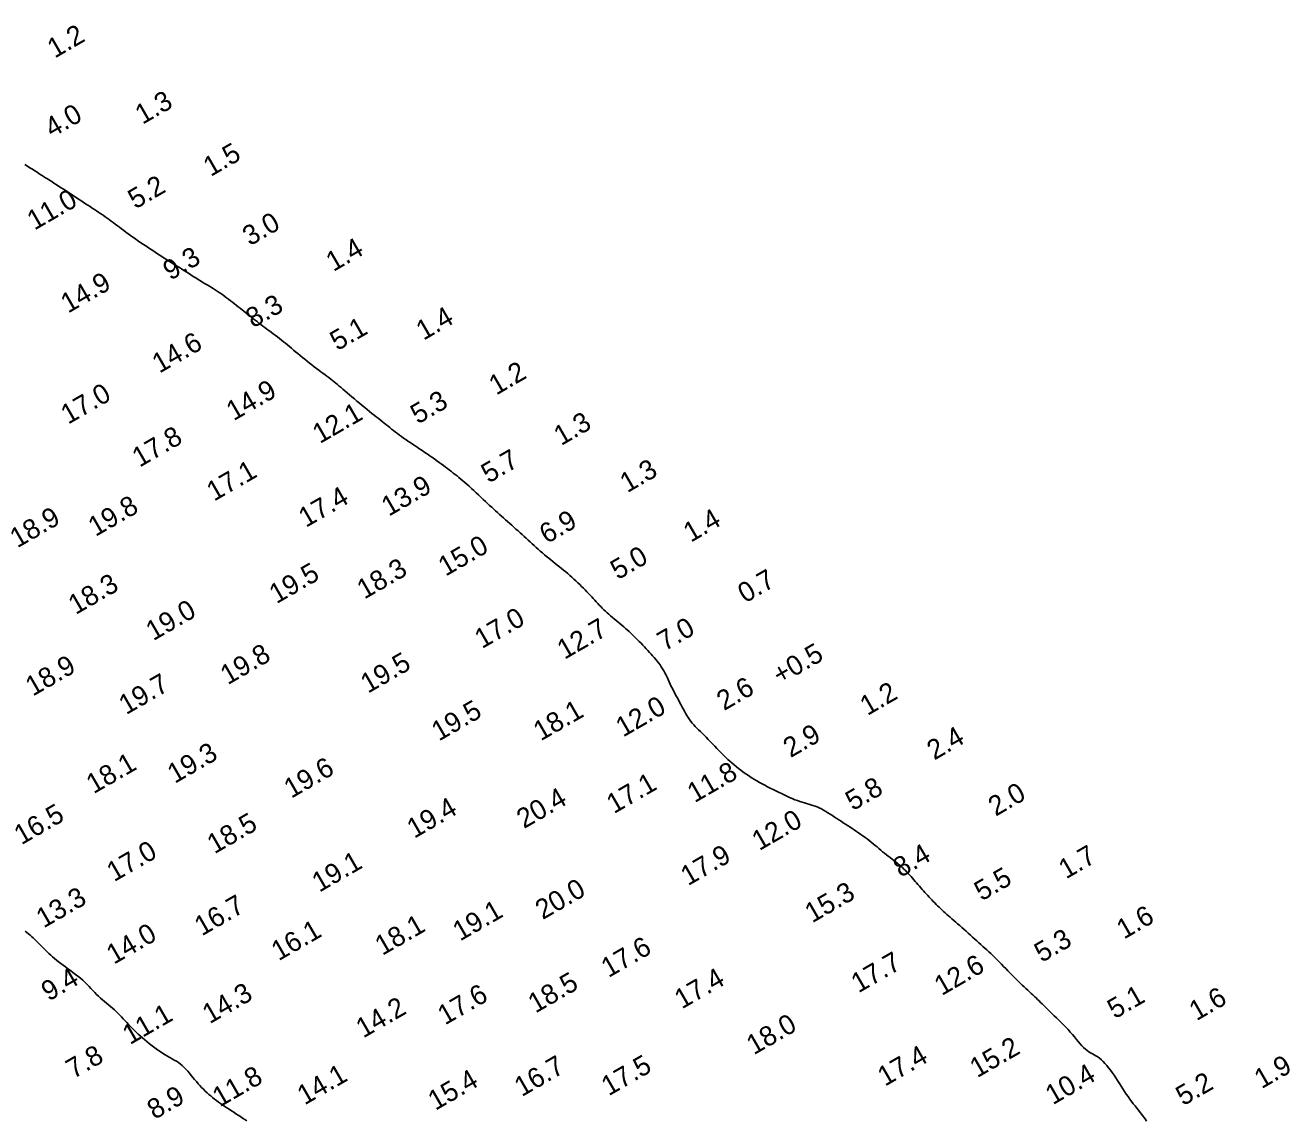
# Model space of a CAD drawing. Extents: x 3024098 to 3056816, y 418252 to 509144.
# Drawn here: x 3025973.9 to 3026294.3, y 428262.6 to 428540.2 of the extents above; entities that cross this region are included whole.
import ezdxf

# ---------------------------------------------------------------- set-up
doc = ezdxf.new("R2010")
doc.units = 0
doc.layers.add('V-CHAN-CONT-EL10', color=7, linetype='Continuous')
doc.layers.add('V-TOPO-SOUN-0911', color=7, linetype='Continuous')

msp = doc.modelspace()

# ---------------------------------------------------------------- linework, layer by layer
at = {"layer": 'V-CHAN-CONT-EL10'}
for points in [[(3025973.8, 428504.9), (3025974.44, 428504.49), (3025975.06, 428504.08), (3025975.68, 428503.69), (3025976.29, 428503.3), (3025976.87, 428502.93), (3025977.43, 428502.57), (3025977.96, 428502.23), (3025978.49, 428501.9), (3025979, 428501.57), (3025979.52, 428501.24), (3025980.04, 428500.91), (3025980.57, 428500.57), (3025981.13, 428500.21), (3025981.71, 428499.83), (3025982.31, 428499.44), (3025982.93, 428499.04), (3025983.56, 428498.62), (3025984.2, 428498.2), (3025984.84, 428497.78), (3025985.48, 428497.36), (3025986.12, 428496.95), (3025986.74, 428496.54), (3025987.36, 428496.14), (3025987.96, 428495.75), (3025988.56, 428495.36), (3025989.14, 428494.98), (3025989.72, 428494.6), (3025990.29, 428494.23), (3025990.85, 428493.86), (3025991.41, 428493.5), (3025991.96, 428493.14), (3025992.5, 428492.77), (3025993.04, 428492.41), (3025993.58, 428492.04), (3025994.1, 428491.68), (3025994.63, 428491.31), (3025995.15, 428490.94), (3025995.66, 428490.56), (3025996.18, 428490.18), (3025996.69, 428489.79), (3025997.21, 428489.39), (3025997.73, 428489), (3025998.27, 428488.59), (3025998.81, 428488.18), (3025999.37, 428487.77), (3025999.94, 428487.35), (3026000.53, 428486.92), (3026001.14, 428486.49), (3026001.76, 428486.05), (3026002.4, 428485.61), (3026003.04, 428485.17), (3026003.7, 428484.72), (3026004.38, 428484.27), (3026005.06, 428483.82), (3026005.75, 428483.37), (3026006.44, 428482.92), (3026007.12, 428482.47), (3026007.79, 428482.04), (3026008.45, 428481.62), (3026009.08, 428481.21), (3026009.69, 428480.82), (3026010.27, 428480.46), (3026010.82, 428480.1), (3026011.35, 428479.77), (3026011.88, 428479.44), (3026012.4, 428479.11), (3026012.92, 428478.78), (3026013.46, 428478.44), (3026014.02, 428478.09), (3026014.6, 428477.72), (3026015.21, 428477.34), (3026015.82, 428476.95), (3026016.45, 428476.56), (3026017.08, 428476.17), (3026017.69, 428475.79), (3026018.3, 428475.41), (3026018.89, 428475.05), (3026019.45, 428474.71), (3026020, 428474.38), (3026020.52, 428474.07), (3026021.02, 428473.76), (3026021.52, 428473.46), (3026022.01, 428473.15), (3026022.49, 428472.84), (3026022.97, 428472.52), (3026023.45, 428472.19), (3026023.93, 428471.85), (3026024.42, 428471.49), (3026024.9, 428471.13), (3026025.39, 428470.77), (3026025.88, 428470.39), (3026026.36, 428470.01), (3026026.85, 428469.63), (3026027.33, 428469.25), (3026027.82, 428468.86), (3026028.3, 428468.48), (3026028.79, 428468.09), (3026029.27, 428467.71), (3026029.75, 428467.32), (3026030.23, 428466.94), (3026030.7, 428466.57), (3026031.18, 428466.19), (3026031.65, 428465.82), (3026032.13, 428465.45), (3026032.61, 428465.09), (3026033.09, 428464.72), (3026033.58, 428464.35), (3026034.08, 428463.97), (3026034.58, 428463.59), (3026035.1, 428463.21), (3026035.62, 428462.82), (3026036.15, 428462.43), (3026036.68, 428462.03), (3026037.21, 428461.63), (3026037.74, 428461.23), (3026038.27, 428460.83), (3026038.79, 428460.42), (3026039.3, 428460.01), (3026039.8, 428459.6), (3026040.3, 428459.18), (3026040.81, 428458.76), (3026041.32, 428458.34), (3026041.83, 428457.9), (3026042.37, 428457.45), (3026042.92, 428457), (3026043.49, 428456.53), (3026044.08, 428456.05), (3026044.68, 428455.57), (3026045.28, 428455.08), (3026045.89, 428454.6), (3026046.49, 428454.13), (3026047.08, 428453.67), (3026047.67, 428453.23), (3026048.23, 428452.8), (3026048.78, 428452.4), (3026049.31, 428452.01), (3026049.82, 428451.63), (3026050.31, 428451.26), (3026050.79, 428450.9), (3026051.26, 428450.55), (3026051.71, 428450.2), (3026052.15, 428449.85), (3026052.58, 428449.5), (3026053, 428449.14), (3026053.44, 428448.77), (3026053.89, 428448.38), (3026054.37, 428447.97), (3026054.87, 428447.54), (3026055.41, 428447.07), (3026055.99, 428446.57), (3026056.61, 428446.05), (3026057.25, 428445.51), (3026057.91, 428444.95), (3026058.58, 428444.4), (3026059.24, 428443.85), (3026059.89, 428443.32), (3026060.52, 428442.8), (3026061.12, 428442.32), (3026061.69, 428441.86), (3026062.24, 428441.42), (3026062.77, 428441), (3026063.28, 428440.6), (3026063.78, 428440.2), (3026064.27, 428439.81), (3026064.76, 428439.43), (3026065.24, 428439.04), (3026065.72, 428438.66), (3026066.21, 428438.27), (3026066.69, 428437.89), (3026067.19, 428437.5), (3026067.68, 428437.12), (3026068.18, 428436.74), (3026068.69, 428436.36), (3026069.21, 428435.98), (3026069.74, 428435.6), (3026070.27, 428435.23), (3026070.82, 428434.85), (3026071.37, 428434.48), (3026071.92, 428434.1), (3026072.48, 428433.72), (3026073.05, 428433.34), (3026073.62, 428432.96), (3026074.2, 428432.58), (3026074.77, 428432.19), (3026075.35, 428431.8), (3026075.92, 428431.41), (3026076.5, 428431.02), (3026077.06, 428430.63), (3026077.63, 428430.23), (3026078.18, 428429.84), (3026078.73, 428429.44), (3026079.27, 428429.04), (3026079.81, 428428.65), (3026080.33, 428428.26), (3026080.85, 428427.87), (3026081.35, 428427.48), (3026081.84, 428427.11), (3026082.33, 428426.74), (3026082.8, 428426.37), (3026083.28, 428426), (3026083.76, 428425.61), (3026084.24, 428425.22), (3026084.74, 428424.8), (3026085.25, 428424.36), (3026085.79, 428423.89), (3026086.35, 428423.39), (3026086.92, 428422.85), (3026087.52, 428422.3), (3026088.12, 428421.74), (3026088.72, 428421.17), (3026089.31, 428420.6), (3026089.9, 428420.05), (3026090.46, 428419.51), (3026091.01, 428419), (3026091.54, 428418.52), (3026092.05, 428418.05), (3026092.56, 428417.59), (3026093.05, 428417.15), (3026093.54, 428416.71), (3026094.04, 428416.27), (3026094.54, 428415.82), (3026095.05, 428415.37), (3026095.57, 428414.91), (3026096.09, 428414.45), (3026096.62, 428413.98), (3026097.15, 428413.51), (3026097.68, 428413.03), (3026098.21, 428412.55), (3026098.73, 428412.08), (3026099.25, 428411.61), (3026099.76, 428411.14), (3026100.27, 428410.67), (3026100.78, 428410.2), (3026101.29, 428409.73), (3026101.79, 428409.27), (3026102.3, 428408.8), (3026102.81, 428408.34), (3026103.33, 428407.88), (3026103.85, 428407.42), (3026104.37, 428406.96), (3026104.89, 428406.5), (3026105.42, 428406.05), (3026105.95, 428405.6), (3026106.49, 428405.15), (3026107.03, 428404.71), (3026107.57, 428404.28), (3026108.11, 428403.84), (3026108.65, 428403.41), (3026109.2, 428402.98), (3026109.74, 428402.55), (3026110.27, 428402.12), (3026110.81, 428401.68), (3026111.34, 428401.24), (3026111.86, 428400.79), (3026112.38, 428400.33), (3026112.89, 428399.87), (3026113.39, 428399.4), (3026113.88, 428398.94), (3026114.36, 428398.48), (3026114.83, 428398.01), (3026115.28, 428397.55), (3026115.73, 428397.1), (3026116.15, 428396.65), (3026116.58, 428396.21), (3026116.98, 428395.77), (3026117.39, 428395.34), (3026117.78, 428394.91), (3026118.17, 428394.49), (3026118.55, 428394.08), (3026118.93, 428393.68), (3026119.31, 428393.28), (3026119.69, 428392.89), (3026120.08, 428392.5), (3026120.47, 428392.11), (3026120.88, 428391.73), (3026121.29, 428391.34), (3026121.72, 428390.95), (3026122.17, 428390.56), (3026122.63, 428390.17), (3026123.1, 428389.77), (3026123.58, 428389.38), (3026124.07, 428388.98), (3026124.55, 428388.58), (3026125.03, 428388.18), (3026125.5, 428387.78), (3026125.96, 428387.38), (3026126.42, 428386.98), (3026126.86, 428386.58), (3026127.3, 428386.17), (3026127.73, 428385.76), (3026128.17, 428385.34), (3026128.6, 428384.92), (3026129.02, 428384.49), (3026129.46, 428384.04), (3026129.89, 428383.6), (3026130.32, 428383.14), (3026130.75, 428382.68), (3026131.18, 428382.22), (3026131.6, 428381.76), (3026132.02, 428381.3), (3026132.43, 428380.85), (3026132.83, 428380.4), (3026133.23, 428379.96), (3026133.61, 428379.51), (3026133.99, 428379.06), (3026134.35, 428378.61), (3026134.7, 428378.14), (3026135.03, 428377.66), (3026135.35, 428377.16), (3026135.65, 428376.64), (3026135.94, 428376.1), (3026136.22, 428375.55), (3026136.5, 428374.98), (3026136.76, 428374.41), (3026137.03, 428373.83), (3026137.3, 428373.25), (3026137.57, 428372.67), (3026137.86, 428372.1), (3026138.15, 428371.52), (3026138.44, 428370.96), (3026138.74, 428370.39), (3026139.05, 428369.82), (3026139.35, 428369.26), (3026139.66, 428368.69), (3026139.96, 428368.12), (3026140.26, 428367.55), (3026140.56, 428366.98), (3026140.87, 428366.42), (3026141.18, 428365.87), (3026141.49, 428365.33), (3026141.81, 428364.8), (3026142.15, 428364.3), (3026142.5, 428363.82), (3026142.86, 428363.36), (3026143.24, 428362.93), (3026143.63, 428362.51), (3026144.04, 428362.09), (3026144.48, 428361.67), (3026144.93, 428361.24), (3026145.4, 428360.78), (3026145.89, 428360.3), (3026146.4, 428359.78), (3026146.92, 428359.23), (3026147.46, 428358.66), (3026148.02, 428358.08), (3026148.57, 428357.49), (3026149.14, 428356.9), (3026149.7, 428356.32), (3026150.25, 428355.75), (3026150.8, 428355.21), (3026151.35, 428354.68), (3026151.89, 428354.17), (3026152.43, 428353.69), (3026152.97, 428353.22), (3026153.51, 428352.76), (3026154.05, 428352.32), (3026154.59, 428351.88), (3026155.14, 428351.46), (3026155.7, 428351.04), (3026156.27, 428350.64), (3026156.84, 428350.24), (3026157.43, 428349.85), (3026158.03, 428349.46), (3026158.64, 428349.08), (3026159.27, 428348.71), (3026159.92, 428348.34), (3026160.58, 428347.97), (3026161.26, 428347.61), (3026161.94, 428347.26), (3026162.64, 428346.9), (3026163.34, 428346.55), (3026164.04, 428346.21), (3026164.75, 428345.86), (3026165.46, 428345.52), (3026166.16, 428345.18), (3026166.86, 428344.86), (3026167.55, 428344.54), (3026168.22, 428344.25), (3026168.88, 428343.97), (3026169.52, 428343.72), (3026170.14, 428343.5), (3026170.73, 428343.3), (3026171.3, 428343.13), (3026171.85, 428342.98), (3026172.39, 428342.83), (3026172.92, 428342.68), (3026173.45, 428342.52), (3026173.98, 428342.33), (3026174.5, 428342.12), (3026175.04, 428341.88), (3026175.59, 428341.61), (3026176.14, 428341.31), (3026176.69, 428340.99), (3026177.25, 428340.65), (3026177.81, 428340.3), (3026178.37, 428339.94), (3026178.92, 428339.58), (3026179.48, 428339.22), (3026180.03, 428338.86), (3026180.58, 428338.5), (3026181.13, 428338.14), (3026181.69, 428337.78), (3026182.24, 428337.42), (3026182.79, 428337.05), (3026183.35, 428336.68), (3026183.91, 428336.32), (3026184.47, 428335.94), (3026185.02, 428335.57), (3026185.58, 428335.18), (3026186.13, 428334.8), (3026186.67, 428334.41), (3026187.2, 428334.02), (3026187.72, 428333.62), (3026188.23, 428333.21), (3026188.72, 428332.8), (3026189.21, 428332.4), (3026189.69, 428331.99), (3026190.16, 428331.58), (3026190.63, 428331.18), (3026191.1, 428330.79), (3026191.58, 428330.4), (3026192.06, 428330.02), (3026192.53, 428329.65), (3026193.01, 428329.29), (3026193.49, 428328.93), (3026193.96, 428328.57), (3026194.41, 428328.21), (3026194.86, 428327.86), (3026195.29, 428327.5), (3026195.71, 428327.14), (3026196.11, 428326.77), (3026196.5, 428326.4), (3026196.87, 428326.02), (3026197.24, 428325.64), (3026197.6, 428325.26), (3026197.96, 428324.87), (3026198.31, 428324.47), (3026198.66, 428324.08), (3026199.01, 428323.67), (3026199.36, 428323.27), (3026199.71, 428322.87), (3026200.06, 428322.46), (3026200.41, 428322.06), (3026200.76, 428321.65), (3026201.11, 428321.25), (3026201.47, 428320.85), (3026201.82, 428320.46), (3026202.17, 428320.07), (3026202.53, 428319.68), (3026202.88, 428319.3), (3026203.24, 428318.92), (3026203.6, 428318.55), (3026203.95, 428318.17), (3026204.31, 428317.81), (3026204.67, 428317.44), (3026205.04, 428317.08), (3026205.4, 428316.72), (3026205.78, 428316.36), (3026206.16, 428316), (3026206.55, 428315.64), (3026206.95, 428315.28), (3026207.37, 428314.91), (3026207.79, 428314.54), (3026208.23, 428314.16), (3026208.68, 428313.77), (3026209.14, 428313.37), (3026209.62, 428312.96), (3026210.12, 428312.53), (3026210.63, 428312.09), (3026211.16, 428311.62), (3026211.7, 428311.14), (3026212.25, 428310.65), (3026212.8, 428310.15), (3026213.35, 428309.65), (3026213.9, 428309.15), (3026214.45, 428308.66), (3026214.98, 428308.18), (3026215.5, 428307.71), (3026216.01, 428307.26), (3026216.51, 428306.8), (3026217.01, 428306.36), (3026217.51, 428305.9), (3026218, 428305.44), (3026218.51, 428304.96), (3026219.03, 428304.47), (3026219.55, 428303.95), (3026220.09, 428303.41), (3026220.64, 428302.86), (3026221.19, 428302.29), (3026221.75, 428301.73), (3026222.3, 428301.16), (3026222.85, 428300.6), (3026223.4, 428300.04), (3026223.93, 428299.5), (3026224.46, 428298.97), (3026224.98, 428298.46), (3026225.49, 428297.96), (3026225.98, 428297.47), (3026226.47, 428297), (3026226.95, 428296.54), (3026227.42, 428296.1), (3026227.87, 428295.68), (3026228.31, 428295.27), (3026228.75, 428294.87), (3026229.17, 428294.48), (3026229.58, 428294.1), (3026229.99, 428293.72), (3026230.38, 428293.35), (3026230.77, 428292.99), (3026231.15, 428292.62), (3026231.53, 428292.25), (3026231.91, 428291.88), (3026232.31, 428291.49), (3026232.71, 428291.09), (3026233.14, 428290.67), (3026233.6, 428290.22), (3026234.08, 428289.74), (3026234.61, 428289.23), (3026235.16, 428288.7), (3026235.73, 428288.13), (3026236.32, 428287.55), (3026236.92, 428286.95), (3026237.51, 428286.33), (3026238.09, 428285.71), (3026238.65, 428285.08), (3026239.19, 428284.46), (3026239.7, 428283.84), (3026240.19, 428283.23), (3026240.67, 428282.66), (3026241.13, 428282.11), (3026241.59, 428281.6), (3026242.04, 428281.14), (3026242.48, 428280.74), (3026242.92, 428280.39), (3026243.37, 428280.1), (3026243.81, 428279.83), (3026244.26, 428279.59), (3026244.71, 428279.34), (3026245.16, 428279.09), (3026245.62, 428278.8), (3026246.07, 428278.47), (3026246.53, 428278.08), (3026246.99, 428277.64), (3026247.45, 428277.15), (3026247.92, 428276.61), (3026248.38, 428276.04), (3026248.84, 428275.43), (3026249.29, 428274.8), (3026249.75, 428274.14), (3026250.2, 428273.47), (3026250.64, 428272.78), (3026251.09, 428272.09), (3026251.53, 428271.4), (3026251.97, 428270.72), (3026252.41, 428270.04), (3026252.85, 428269.37), (3026253.29, 428268.73), (3026253.73, 428268.11), (3026254.18, 428267.51), (3026254.62, 428266.93), (3026255.06, 428266.36), (3026255.5, 428265.81), (3026255.93, 428265.26), (3026256.36, 428264.72), (3026256.78, 428264.18), (3026257.19, 428263.64), (3026257.6, 428263.1), (3026258, 428262.55)], [(3026029.97, 428262.6), (3026029.47, 428262.95), (3026028.95, 428263.3), (3026028.4, 428263.66), (3026027.84, 428264.02), (3026027.26, 428264.39), (3026026.68, 428264.76), (3026026.1, 428265.14), (3026025.52, 428265.51), (3026024.95, 428265.88), (3026024.4, 428266.25), (3026023.86, 428266.62), (3026023.33, 428266.98), (3026022.82, 428267.36), (3026022.31, 428267.73), (3026021.82, 428268.11), (3026021.34, 428268.5), (3026020.86, 428268.89), (3026020.39, 428269.3), (3026019.92, 428269.72), (3026019.46, 428270.14), (3026019, 428270.59), (3026018.55, 428271.04), (3026018.11, 428271.52), (3026017.66, 428272.01), (3026017.22, 428272.52), (3026016.79, 428273.04), (3026016.35, 428273.58), (3026015.92, 428274.11), (3026015.48, 428274.65), (3026015.03, 428275.17), (3026014.58, 428275.67), (3026014.12, 428276.14), (3026013.65, 428276.58), (3026013.17, 428276.98), (3026012.67, 428277.34), (3026012.15, 428277.68), (3026011.62, 428278), (3026011.08, 428278.32), (3026010.51, 428278.64), (3026009.92, 428278.98), (3026009.31, 428279.35), (3026008.67, 428279.74), (3026008.02, 428280.17), (3026007.36, 428280.62), (3026006.69, 428281.09), (3026006.03, 428281.58), (3026005.38, 428282.08), (3026004.74, 428282.58), (3026004.13, 428283.09), (3026003.54, 428283.6), (3026002.98, 428284.1), (3026002.44, 428284.59), (3026001.93, 428285.09), (3026001.43, 428285.58), (3026000.95, 428286.07), (3026000.49, 428286.55), (3026000.03, 428287.04), (3025999.58, 428287.51), (3025999.14, 428287.99), (3025998.71, 428288.46), (3025998.27, 428288.92), (3025997.83, 428289.38), (3025997.38, 428289.83), (3025996.92, 428290.28), (3025996.45, 428290.71), (3025995.97, 428291.14), (3025995.47, 428291.56), (3025994.97, 428291.98), (3025994.46, 428292.4), (3025993.95, 428292.82), (3025993.44, 428293.26), (3025992.94, 428293.7), (3025992.44, 428294.16), (3025991.95, 428294.64), (3025991.48, 428295.13), (3025991, 428295.64), (3025990.51, 428296.15), (3025990.02, 428296.67), (3025989.51, 428297.19), (3025988.98, 428297.71), (3025988.43, 428298.22), (3025987.84, 428298.73), (3025987.23, 428299.22), (3025986.6, 428299.71), (3025985.96, 428300.2), (3025985.32, 428300.67), (3025984.69, 428301.13), (3025984.06, 428301.59), (3025983.46, 428302.04), (3025982.88, 428302.48), (3025982.32, 428302.91), (3025981.79, 428303.34), (3025981.27, 428303.76), (3025980.78, 428304.18), (3025980.31, 428304.6), (3025979.85, 428305.02), (3025979.4, 428305.43), (3025978.97, 428305.85), (3025978.54, 428306.27), (3025978.13, 428306.68), (3025977.73, 428307.09), (3025977.34, 428307.49), (3025976.96, 428307.89), (3025976.58, 428308.27), (3025976.21, 428308.64), (3025975.85, 428308.99), (3025975.48, 428309.33), (3025975.11, 428309.67), (3025974.72, 428310), (3025974.31, 428310.34), (3025973.87, 428310.68)]]:
    msp.add_lwpolyline(points, dxfattribs=at)

# ---------------------------------------------------------------- texts
at = {"layer": 'V-TOPO-SOUN-0911'}
for s, p in [('1.2', (3025981.33, 428531.72)), ('1.3', (3026003.58, 428514.96)), ('4.0', (3025980.66, 428511.61)), ('1.5', (3026020.86, 428501.73)), ('5.2', (3026001.77, 428493.5)), ('11.0 ', (3025976.2, 428488.14)), ('3.0', (3026030.79, 428484.15)), ('1.4', (3026051.94, 428477.65)), ('9.3', (3026010.63, 428475.42)), ('14.9 ', (3025984.71, 428467.11)), ('8.3', (3026031.6, 428463.35)), ('1.4', (3026074.77, 428460.23)), ('5.1', (3026052.94, 428457.59)), ('14.6 ', (3026007.87, 428451.9)), ('1.2', (3026093.21, 428446.35)), ('17.0 ', (3025984.73, 428438.96)), ('14.9 ', (3026026.68, 428439.85)), ('5.3', (3026073.33, 428439)), ('12.1 ', (3026048.51, 428434.06)), ('1.3', (3026109.65, 428433.56)), ('17.8 ', (3026002.82, 428428.07)), ('5.7', (3026091.27, 428424.04)), ('1.3', (3026126.41, 428421.62)), ('17.1 ', (3026021.7, 428419.46)), ('13.9 ', (3026065.98, 428415.64)), ('19.8 ', (3025991.67, 428410.52)), ('17.4 ', (3026044.98, 428412.82)), ('18.9 ', (3025971.85, 428407.63)), ('1.4', (3026142.49, 428409.05)), ('6.9', (3026106.01, 428408.69)), ('15.0 ', (3026080.37, 428400.45)), ('5.0', (3026124, 428399.57)), ('18.3 ', (3026059.78, 428394.64)), ('19.5 ', (3026037.53, 428393.49)), ('0.7', (3026156.27, 428393.66)), ('18.3 ', (3025986.65, 428390.74)), ('19.0 ', (3026006.29, 428384.11)), ('17.0 ', (3026089.59, 428382.11)), ('12.7 ', (3026110.5, 428379.38)), ('7.0', (3026135.88, 428381.49)), ('19.8 ', (3026025.17, 428372.95)), ('+0.5 ', (3026165.08, 428372.99)), ('18.9 ', (3025975.79, 428370.07)), ('19.5 ', (3026060.69, 428370.79)), ('19.7 ', (3025999.44, 428365.38)), ('2.6', (3026150.92, 428366.4)), ('1.2', (3026187.24, 428365.15)), ('19.5 ', (3026078.67, 428358.68)), ('12.0 ', (3026125.35, 428359.7)), ('18.1 ', (3026104.48, 428358.73)), ('2.9', (3026167.78, 428354.49)), ('2.4', (3026204.2, 428353.87)), ('19.3 ', (3026011.75, 428347.95)), ('18.1 ', (3025991.19, 428345.34)), ('19.6 ', (3026041.27, 428344.19)), ('11.8 ', (3026143.47, 428343.07)), ('17.1 ', (3026123.02, 428340.29)), ('20.4 ', (3026100.23, 428336.5)), ('5.8', (3026183.56, 428341.04)), ('2.0', (3026219.74, 428339.63)), ('19.4 ', (3026072.44, 428334.04)), ('16.5 ', (3025972.89, 428332.4)), ('18.5 ', (3026021.81, 428330.11)), ('12.0 ', (3026159.86, 428330.93)), ('17.0 ', (3025996.38, 428323.05)), ('17.9 ', (3026141.8, 428322.04)), ('8.4', (3026195.67, 428324.14)), ('1.7', (3026237.57, 428323.75)), ('19.1 ', (3026048.38, 428320.38)), ('5.5', (3026216.2, 428318.17)), ('13.3 ', (3025978.51, 428311.31)), ('20.0 ', (3026104.97, 428313.44)), ('15.3 ', (3026173.26, 428312.62)), ('16.7 ', (3026018.6, 428309.31)), ('19.1 ', (3026084.04, 428308.01)), ('1.6', (3026252.26, 428308.5)), ('14.0 ', (3025996.31, 428302.12)), ('16.1 ', (3026038.08, 428303.02)), ('18.1 ', (3026064.35, 428304.37)), ('17.6 ', (3026121.65, 428298.75)), ('5.3', (3026231.4, 428302.59)), ('17.7 ', (3026184.98, 428294.87)), ('12.6 ', (3026206.07, 428294.19)), ('9.4', (3025979.79, 428292.78)), ('18.5 ', (3026103.14, 428289.75)), ('17.4 ', (3026140.23, 428290.8)), ('14.3 ', (3026020.61, 428287.06)), ('17.6 ', (3026080.22, 428286.74)), ('5.1', (3026249.92, 428288.3)), ('1.6', (3026270.64, 428287.83)), ('14.2 ', (3026059.52, 428283.45)), ('11.1 ', (3026000.38, 428281.76)), ('18.0 ', (3026158.48, 428279.19)), ('15.2 ', (3026215.06, 428273.38)), ('7.8', (3025986.06, 428273.13)), ('17.4 ', (3026191.7, 428271.22)), ('11.8 ', (3026023.17, 428265.97)), ('14.1 ', (3026044.64, 428266.47)), ('16.7 ', (3026099.67, 428268.59)), ('17.5 ', (3026121.71, 428268.79)), ('10.4 ', (3026234.22, 428266.52)), ('1.9', (3026287.14, 428270.6)), ('15.4 ', (3026077.79, 428265.11)), ('5.2', (3026267.26, 428266.27)), ('8.9', (3026006.63, 428262.82))]:
    msp.add_text(s, height=5, rotation=30, dxfattribs=at).set_placement(p)

doc.saveas('drawing.dxf')
